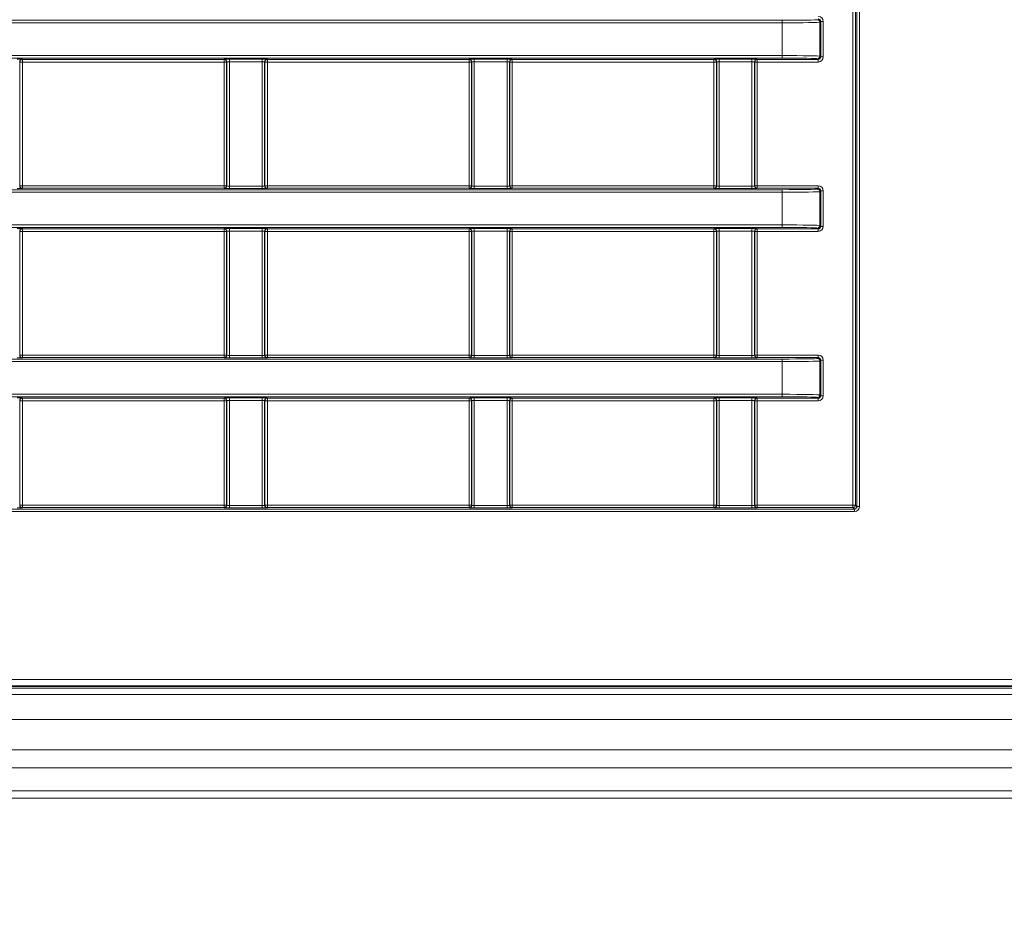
# Model space of a CAD drawing. Header units: millimetres. Extents: x 0 to 1118, y 0 to 864.
# Tile 294 of 390: x 927 to 946, y 381 to 399. Entities that reach past the tile are written whole.
import ezdxf

# ---------------------------------------------------------------- set-up
doc = ezdxf.new("R2010")
doc.units = ezdxf.units.MM
doc.styles.add('SLDTEXTSTYLE0', font='TXT', dxfattribs={"width": 0.605})
doc.dimstyles.new('SLDDIMSTYLE5', dxfattribs={"dimtxt": 3.175, "dimasz": 3.302, "dimexe": 0, "dimexo": 0.0625, "dimgap": 0.79375, "dimtad": 0, "dimtih": 1, "dimtoh": 1, "dimlfac": 4, "dimrnd": 1e-09, "dimzin": 4, "dimdsep": 46, "dimtxsty": 'SLDTEXTSTYLE0', "dimsah": 1, "dimcen": 0.09, "dimadec": 0, "dimazin": 1, "dimtfac": 1, "dimtofl": 0, "dimtmove": 0, "dimatfit": 3, "dimfxl": 1, "dimfrac": 2, "dimtolj": 1, "dimtzin": 12, "dimarcsym": 0})

# ---------------------------------------------------------------- blocks, each defined once
blk = doc.blocks.new('_D_19')
at = {"color": 7, "linetype": 'Continuous', "lineweight": 0}
for p, q in [((1014.794, 382.696), (1014.794, 344.453)), ((793.669, 358.501), (793.669, 344.453)), ((793.669, 346.053), (897.562, 346.053)), ((1014.794, 346.053), (910.902, 346.053))]:
    blk.add_line(p, q, dxfattribs=at)
for points in [[(793.669, 346.053), (796.971, 345.545), (796.971, 346.561)], [(1014.794, 346.053), (1011.492, 346.561), (1011.492, 345.545)]]:
    blk.add_solid(points, dxfattribs=at)
at = {"color": 7, "linetype": 'Continuous', "lineweight": 0, "insert": (897.562, 347.709), "char_height": 3.175, "attachment_point": 1, "style": 'SLDTEXTSTYLE0'}
blk.add_mtext('884.50', dxfattribs=at)

msp = doc.modelspace()

# ---------------------------------------------------------------- linework, layer by layer
at = {"color": 9, "linetype": 'Continuous', "lineweight": 0}
for p, q in [((943.5085, 389.1395), (943.5085, 451.5378)), ((943.5585, 451.5378), (943.5585, 389.1395)), ((943.4303, 389.1676), (943.4303, 451.5096)), ((943.4803, 451.5096), (943.4803, 389.1676)), ((910.9564, 398.8145), (942.0223, 398.8145)), ((942.0223, 398.8145), (942.0223, 398.7645)), ((942.0223, 398.7645), (910.9564, 398.7645)), ((942.0223, 398.1128), (942.0223, 398.7645)), ((942.7884, 398.7927), (942.7722, 398.7765)), ((942.7722, 398.7765), (942.7722, 398.1007)), ((942.7884, 398.0846), (942.7884, 398.7927)), ((942.8384, 398.7927), (942.7884, 398.7927)), ((942.8384, 398.7927), (942.8384, 398.0846)), ((910.9564, 398.1128), (942.0223, 398.1128)), ((942.0223, 398.0628), (910.9564, 398.0628)), ((926.8952, 398.0388), (926.8994, 398.0346)), ((926.8994, 398.0346), (930.9143, 398.0346)), ((926.8994, 398.0346), (926.8994, 397.9846)), ((930.9143, 398.0346), (930.9185, 398.0388)), ((930.9143, 398.0346), (930.9143, 397.9846)), ((931.0185, 398.0405), (931.6702, 398.0405)), ((931.0185, 398.0405), (931.0185, 397.9905)), ((931.6702, 398.0405), (931.6702, 397.9905)), ((931.7702, 398.0388), (931.7744, 398.0346)), ((931.7744, 398.0346), (935.7893, 398.0346)), ((931.7744, 398.0346), (931.7744, 397.9846)), ((935.7893, 398.0346), (935.7935, 398.0388)), ((935.7893, 398.0346), (935.7893, 397.9846)), ((935.8935, 398.0405), (936.5452, 398.0405)), ((935.8935, 398.0405), (935.8935, 397.9905)), ((936.5452, 398.0405), (936.5452, 397.9905)), ((936.6452, 398.0388), (936.6494, 398.0346)), ((936.6494, 398.0346), (940.6643, 398.0346)), ((936.6494, 398.0346), (936.6494, 397.9846)), ((940.6643, 398.0346), (940.6685, 398.0388)), ((940.6643, 398.0346), (940.6643, 397.9846)), ((940.7685, 398.0405), (941.4202, 398.0405)), ((940.7685, 398.0405), (940.7685, 397.9905)), ((941.4202, 398.0405), (941.4202, 397.9905)), ((941.5202, 398.0388), (941.5244, 398.0346)), ((941.5244, 398.0346), (942.7384, 398.0346)), ((941.5244, 397.9846), (941.5244, 398.0346)), ((942.0223, 398.1128), (942.0223, 398.0628)), ((942.7384, 398.0346), (942.7222, 398.0508)), ((942.7384, 397.9846), (942.7384, 398.0346)), ((942.7722, 398.1007), (942.7884, 398.0846)), ((942.8384, 398.0846), (942.7884, 398.0846)), ((926.8452, 397.9888), (926.8452, 395.5185)), ((926.8494, 397.9846), (926.8452, 397.9888)), ((926.8494, 395.5226), (926.8494, 397.9846)), ((926.8994, 397.9846), (926.8494, 397.9846)), ((930.9143, 397.9846), (926.8994, 397.9846)), ((926.8994, 397.9846), (926.8994, 395.5226)), ((930.9643, 397.9846), (930.9143, 397.9846)), ((930.9143, 395.5226), (930.9143, 397.9846)), ((930.9685, 397.9888), (930.9643, 397.9846)), ((930.9643, 397.9846), (930.9643, 395.5226)), ((930.9685, 395.5185), (930.9685, 397.9888)), ((931.6702, 397.9905), (931.0185, 397.9905)), ((931.0185, 397.9905), (931.0185, 395.5168)), ((931.6702, 395.5168), (931.6702, 397.9905)), ((931.7202, 397.9888), (931.7202, 395.5185)), ((931.7244, 397.9846), (931.7202, 397.9888)), ((931.7244, 395.5226), (931.7244, 397.9846)), ((931.7744, 397.9846), (931.7244, 397.9846)), ((935.7893, 397.9846), (931.7744, 397.9846)), ((931.7744, 397.9846), (931.7744, 395.5226)), ((935.8393, 397.9846), (935.7893, 397.9846)), ((935.7893, 395.5226), (935.7893, 397.9846)), ((935.8435, 397.9888), (935.8393, 397.9846)), ((935.8393, 397.9846), (935.8393, 395.5226)), ((935.8435, 395.5185), (935.8435, 397.9888)), ((936.5452, 397.9905), (935.8935, 397.9905)), ((935.8935, 397.9905), (935.8935, 395.5168)), ((936.5452, 395.5168), (936.5452, 397.9905)), ((936.5952, 397.9888), (936.5952, 395.5185)), ((936.5994, 397.9846), (936.5952, 397.9888)), ((936.5994, 395.5226), (936.5994, 397.9846)), ((936.6494, 397.9846), (936.5994, 397.9846)), ((940.6643, 397.9846), (936.6494, 397.9846)), ((936.6494, 397.9846), (936.6494, 395.5226)), ((940.7143, 397.9846), (940.6643, 397.9846)), ((940.6643, 395.5226), (940.6643, 397.9846)), ((940.7185, 397.9888), (940.7143, 397.9846)), ((940.7143, 397.9846), (940.7143, 395.5226)), ((940.7185, 395.5185), (940.7185, 397.9888)), ((941.4202, 397.9905), (940.7685, 397.9905)), ((940.7685, 397.9905), (940.7685, 395.5168)), ((941.4202, 395.5168), (941.4202, 397.9905)), ((941.4702, 397.9888), (941.4702, 395.5185)), ((941.4744, 397.9846), (941.4702, 397.9888)), ((941.4744, 395.5226), (941.4744, 397.9846)), ((941.5244, 397.9846), (941.4744, 397.9846)), ((942.7384, 397.9846), (941.5244, 397.9846)), ((941.5244, 397.9846), (941.5244, 395.5226)), ((926.8452, 395.5185), (926.8494, 395.5226)), ((926.8994, 395.5226), (926.8494, 395.5226)), ((926.8994, 395.5226), (930.9143, 395.5226)), ((926.8994, 395.5226), (926.8994, 395.4727)), ((930.9643, 395.5226), (930.9143, 395.5226)), ((930.9143, 395.5226), (930.9143, 395.4727)), ((930.9643, 395.5226), (930.9685, 395.5185)), ((931.0185, 395.5168), (931.0185, 395.4668)), ((931.0185, 395.5168), (931.6702, 395.5168)), ((931.6702, 395.5168), (931.6702, 395.4668)), ((931.7202, 395.5185), (931.7244, 395.5226)), ((931.7744, 395.5226), (931.7244, 395.5226)), ((931.7744, 395.5226), (935.7893, 395.5226)), ((931.7744, 395.5226), (931.7744, 395.4727)), ((935.8393, 395.5226), (935.7893, 395.5226)), ((935.7893, 395.5226), (935.7893, 395.4727)), ((935.8393, 395.5226), (935.8435, 395.5185)), ((935.8935, 395.5168), (935.8935, 395.4668)), ((935.8935, 395.5168), (936.5452, 395.5168)), ((936.5452, 395.5168), (936.5452, 395.4668)), ((936.5952, 395.5185), (936.5994, 395.5226)), ((936.6494, 395.5226), (936.5994, 395.5226)), ((936.6494, 395.5226), (940.6643, 395.5226)), ((936.6494, 395.5226), (936.6494, 395.4727)), ((940.6643, 395.5226), (940.6643, 395.4727)), ((940.7143, 395.5226), (940.6643, 395.5226)), ((940.7143, 395.5226), (940.7185, 395.5185)), ((940.7685, 395.5168), (940.7685, 395.4668)), ((940.7685, 395.5168), (941.4202, 395.5168)), ((941.4202, 395.5168), (941.4202, 395.4668)), ((941.4702, 395.5185), (941.4744, 395.5226)), ((941.5244, 395.5226), (941.4744, 395.5226)), ((941.5244, 395.5226), (942.7384, 395.5226)), ((941.5244, 395.5226), (941.5244, 395.4727)), ((942.7384, 395.5226), (942.7384, 395.4727)), ((910.9564, 395.4445), (942.0223, 395.4445)), ((942.0223, 395.3945), (910.9564, 395.3945)), ((926.8994, 395.4727), (926.8952, 395.4685)), ((930.9143, 395.4727), (926.8994, 395.4727)), ((930.9185, 395.4685), (930.9143, 395.4727)), ((931.6702, 395.4668), (931.0185, 395.4668)), ((931.7744, 395.4727), (931.7702, 395.4685)), ((935.7893, 395.4727), (931.7744, 395.4727)), ((935.7935, 395.4685), (935.7893, 395.4727)), ((936.5452, 395.4668), (935.8935, 395.4668)), ((936.6494, 395.4727), (936.6452, 395.4685)), ((940.6643, 395.4727), (936.6494, 395.4727)), ((940.6685, 395.4685), (940.6643, 395.4727)), ((941.4202, 395.4668), (940.7685, 395.4668)), ((941.5244, 395.4727), (941.5202, 395.4685)), ((942.7384, 395.4727), (941.5244, 395.4727)), ((942.0223, 395.4445), (942.0223, 395.3945)), ((942.0223, 394.7428), (942.0223, 395.3945)), ((942.7222, 395.4565), (942.7384, 395.4727)), ((942.7884, 395.4227), (942.7722, 395.4065)), ((942.7722, 395.4065), (942.7722, 394.7307)), ((942.7884, 394.7146), (942.7884, 395.4227)), ((942.8384, 395.4227), (942.7884, 395.4227)), ((942.8384, 395.4227), (942.8384, 394.7146)), ((910.9564, 394.7428), (942.0223, 394.7428)), ((942.0223, 394.6928), (910.9564, 394.6928)), ((942.0223, 394.7428), (942.0223, 394.6928)), ((942.7722, 394.7307), (942.7884, 394.7146)), ((942.8384, 394.7146), (942.7884, 394.7146)), ((926.8452, 394.6188), (926.8452, 392.1485)), ((926.8494, 394.6146), (926.8452, 394.6188)), ((926.8494, 392.1526), (926.8494, 394.6146)), ((926.8994, 394.6146), (926.8494, 394.6146)), ((926.8952, 394.6688), (926.8994, 394.6646)), ((926.8994, 394.6646), (930.9143, 394.6646)), ((926.8994, 394.6646), (926.8994, 394.6146)), ((930.9143, 394.6146), (926.8994, 394.6146)), ((926.8994, 394.6146), (926.8994, 392.1526)), ((930.9143, 394.6646), (930.9185, 394.6688)), ((930.9143, 394.6646), (930.9143, 394.6146)), ((930.9143, 392.1526), (930.9143, 394.6146)), ((930.9643, 394.6146), (930.9143, 394.6146)), ((930.9685, 394.6188), (930.9643, 394.6146)), ((930.9643, 394.6146), (930.9643, 392.1526)), ((930.9685, 392.1485), (930.9685, 394.6188)), ((931.0185, 394.6705), (931.6702, 394.6705)), ((931.0185, 394.6705), (931.0185, 394.6205)), ((931.6702, 394.6205), (931.0185, 394.6205)), ((931.0185, 394.6205), (931.0185, 392.1468)), ((931.6702, 394.6705), (931.6702, 394.6205)), ((931.6702, 392.1468), (931.6702, 394.6205)), ((931.7202, 394.6188), (931.7202, 392.1485)), ((931.7244, 394.6146), (931.7202, 394.6188)), ((931.7244, 392.1526), (931.7244, 394.6146)), ((931.7744, 394.6146), (931.7244, 394.6146)), ((931.7702, 394.6688), (931.7744, 394.6646)), ((931.7744, 394.6646), (935.7893, 394.6646)), ((931.7744, 394.6646), (931.7744, 394.6146)), ((935.7893, 394.6146), (931.7744, 394.6146)), ((931.7744, 394.6146), (931.7744, 392.1526)), ((935.7893, 394.6646), (935.7935, 394.6688)), ((935.7893, 394.6646), (935.7893, 394.6146)), ((935.7893, 392.1526), (935.7893, 394.6146)), ((935.8393, 394.6146), (935.7893, 394.6146)), ((935.8435, 394.6188), (935.8393, 394.6146)), ((935.8393, 394.6146), (935.8393, 392.1526)), ((935.8435, 392.1485), (935.8435, 394.6188)), ((935.8935, 394.6705), (936.5452, 394.6705)), ((935.8935, 394.6705), (935.8935, 394.6205)), ((936.5452, 394.6205), (935.8935, 394.6205)), ((935.8935, 394.6205), (935.8935, 392.1468)), ((936.5452, 394.6705), (936.5452, 394.6205)), ((936.5452, 392.1468), (936.5452, 394.6205)), ((936.5952, 394.6188), (936.5952, 392.1485)), ((936.5994, 394.6146), (936.5952, 394.6188)), ((936.5994, 392.1526), (936.5994, 394.6146)), ((936.6494, 394.6146), (936.5994, 394.6146)), ((936.6452, 394.6688), (936.6494, 394.6646)), ((936.6494, 394.6646), (940.6643, 394.6646)), ((936.6494, 394.6646), (936.6494, 394.6146)), ((940.6643, 394.6146), (936.6494, 394.6146)), ((936.6494, 394.6146), (936.6494, 392.1526)), ((940.6643, 394.6646), (940.6685, 394.6688)), ((940.6643, 394.6646), (940.6643, 394.6146)), ((940.6643, 392.1526), (940.6643, 394.6146)), ((940.7143, 394.6146), (940.6643, 394.6146)), ((940.7185, 394.6188), (940.7143, 394.6146)), ((940.7143, 394.6146), (940.7143, 392.1526)), ((940.7185, 392.1485), (940.7185, 394.6188)), ((940.7685, 394.6705), (941.4202, 394.6705)), ((940.7685, 394.6705), (940.7685, 394.6205)), ((941.4202, 394.6205), (940.7685, 394.6205)), ((940.7685, 394.6205), (940.7685, 392.1468)), ((941.4202, 394.6705), (941.4202, 394.6205)), ((941.4202, 392.1468), (941.4202, 394.6205)), ((941.4702, 394.6188), (941.4702, 392.1485)), ((941.4744, 394.6146), (941.4702, 394.6188)), ((941.4744, 392.1526), (941.4744, 394.6146)), ((941.5244, 394.6146), (941.4744, 394.6146)), ((941.5202, 394.6688), (941.5244, 394.6646)), ((941.5244, 394.6646), (942.7384, 394.6646)), ((941.5244, 394.6146), (941.5244, 394.6646)), ((942.7384, 394.6146), (941.5244, 394.6146)), ((941.5244, 394.6146), (941.5244, 392.1526)), ((942.7384, 394.6646), (942.7222, 394.6808)), ((942.7384, 394.6146), (942.7384, 394.6646)), ((926.8452, 392.1485), (926.8494, 392.1526)), ((926.8994, 392.1526), (926.8494, 392.1526)), ((926.8994, 392.1526), (930.9143, 392.1526)), ((926.8994, 392.1526), (926.8994, 392.1027)), ((930.9643, 392.1526), (930.9143, 392.1526)), ((930.9143, 392.1526), (930.9143, 392.1027)), ((930.9643, 392.1526), (930.9685, 392.1485)), ((931.0185, 392.1468), (931.0185, 392.0968)), ((931.0185, 392.1468), (931.6702, 392.1468)), ((931.6702, 392.1468), (931.6702, 392.0968)), ((931.7202, 392.1485), (931.7244, 392.1526)), ((931.7744, 392.1526), (931.7244, 392.1526)), ((931.7744, 392.1526), (935.7893, 392.1526)), ((931.7744, 392.1526), (931.7744, 392.1027)), ((935.7893, 392.1526), (935.7893, 392.1027)), ((935.8393, 392.1526), (935.7893, 392.1526)), ((935.8393, 392.1526), (935.8435, 392.1485)), ((935.8935, 392.1468), (935.8935, 392.0968)), ((935.8935, 392.1468), (936.5452, 392.1468)), ((936.5452, 392.1468), (936.5452, 392.0968)), ((936.5952, 392.1485), (936.5994, 392.1526)), ((936.6494, 392.1526), (936.5994, 392.1526)), ((936.6494, 392.1526), (940.6643, 392.1526)), ((936.6494, 392.1526), (936.6494, 392.1027)), ((940.6643, 392.1526), (940.6643, 392.1027)), ((940.7143, 392.1526), (940.6643, 392.1526)), ((940.7143, 392.1526), (940.7185, 392.1485)), ((940.7685, 392.1468), (940.7685, 392.0968)), ((940.7685, 392.1468), (941.4202, 392.1468)), ((941.4202, 392.1468), (941.4202, 392.0968)), ((941.4702, 392.1485), (941.4744, 392.1526)), ((941.5244, 392.1526), (941.4744, 392.1526)), ((941.5244, 392.1526), (942.7384, 392.1526)), ((941.5244, 392.1526), (941.5244, 392.1027)), ((942.7384, 392.1526), (942.7384, 392.1027)), ((910.9564, 392.0745), (942.0223, 392.0745)), ((942.0223, 392.0245), (910.9564, 392.0245)), ((926.8994, 392.1027), (926.8952, 392.0985)), ((930.9143, 392.1027), (926.8994, 392.1027)), ((930.9185, 392.0985), (930.9143, 392.1027)), ((931.6702, 392.0968), (931.0185, 392.0968)), ((931.7744, 392.1027), (931.7702, 392.0985)), ((935.7893, 392.1027), (931.7744, 392.1027)), ((935.7935, 392.0985), (935.7893, 392.1027)), ((936.5452, 392.0968), (935.8935, 392.0968)), ((936.6494, 392.1027), (936.6452, 392.0985)), ((940.6643, 392.1027), (936.6494, 392.1027)), ((940.6685, 392.0985), (940.6643, 392.1027)), ((941.4202, 392.0968), (940.7685, 392.0968)), ((941.5244, 392.1027), (941.5202, 392.0985)), ((942.7384, 392.1027), (941.5244, 392.1027)), ((942.0223, 392.0745), (942.0223, 392.0245)), ((942.0223, 391.3728), (942.0223, 392.0245)), ((942.7222, 392.0865), (942.7384, 392.1027)), ((942.7884, 392.0527), (942.7722, 392.0365)), ((942.7722, 392.0365), (942.7722, 391.3607)), ((942.7884, 391.3446), (942.7884, 392.0527)), ((942.8384, 392.0527), (942.7884, 392.0527)), ((942.8384, 392.0527), (942.8384, 391.3446)), ((910.9564, 391.3728), (942.0223, 391.3728)), ((942.0223, 391.3728), (942.0223, 391.3228)), ((942.7722, 391.3607), (942.7884, 391.3446)), ((942.0223, 391.3228), (910.9564, 391.3228)), ((926.8452, 391.2488), (926.8452, 389.1635)), ((926.8494, 391.2446), (926.8452, 391.2488)), ((926.8494, 389.1676), (926.8494, 391.2446)), ((926.8494, 391.2446), (926.8994, 391.2446)), ((926.8952, 391.2988), (926.8994, 391.2946)), ((926.8994, 391.2946), (930.9143, 391.2946)), ((926.8994, 391.2946), (926.8994, 391.2446)), ((930.9143, 391.2446), (926.8994, 391.2446)), ((926.8994, 391.2446), (926.8994, 389.1676)), ((930.9143, 391.2946), (930.9185, 391.2988)), ((930.9143, 391.2946), (930.9143, 391.2446)), ((930.9143, 391.2446), (930.9643, 391.2446)), ((930.9143, 389.1676), (930.9143, 391.2446)), ((930.9685, 391.2488), (930.9643, 391.2446)), ((930.9643, 391.2446), (930.9643, 389.1676)), ((930.9685, 389.1635), (930.9685, 391.2488)), ((931.0185, 391.3005), (931.6702, 391.3005)), ((931.0185, 391.3005), (931.0185, 391.2505)), ((931.6702, 391.2505), (931.0185, 391.2505)), ((931.0185, 391.2505), (931.0185, 389.1618)), ((931.6702, 391.3005), (931.6702, 391.2505)), ((931.6702, 389.1618), (931.6702, 391.2505)), ((931.7202, 391.2488), (931.7202, 389.1635)), ((931.7244, 391.2446), (931.7202, 391.2488)), ((931.7244, 389.1676), (931.7244, 391.2446)), ((931.7244, 391.2446), (931.7744, 391.2446)), ((931.7702, 391.2988), (931.7744, 391.2946)), ((931.7744, 391.2946), (935.7893, 391.2946)), ((931.7744, 391.2946), (931.7744, 391.2446)), ((935.7893, 391.2446), (931.7744, 391.2446)), ((931.7744, 391.2446), (931.7744, 389.1676)), ((935.7893, 391.2946), (935.7935, 391.2988)), ((935.7893, 391.2946), (935.7893, 391.2446)), ((935.7893, 391.2446), (935.8393, 391.2446)), ((935.7893, 389.1676), (935.7893, 391.2446)), ((935.8435, 391.2488), (935.8393, 391.2446)), ((935.8393, 391.2446), (935.8393, 389.1676)), ((935.8435, 389.1635), (935.8435, 391.2488)), ((935.8935, 391.3005), (936.5452, 391.3005)), ((935.8935, 391.3005), (935.8935, 391.2505)), ((936.5452, 391.2505), (935.8935, 391.2505)), ((935.8935, 391.2505), (935.8935, 389.1618)), ((936.5452, 391.3005), (936.5452, 391.2505)), ((936.5452, 389.1618), (936.5452, 391.2505)), ((936.5952, 391.2488), (936.5952, 389.1635)), ((936.5994, 391.2446), (936.5952, 391.2488)), ((936.5994, 389.1676), (936.5994, 391.2446)), ((936.5994, 391.2446), (936.6494, 391.2446)), ((936.6452, 391.2988), (936.6494, 391.2946)), ((936.6494, 391.2946), (940.6643, 391.2946)), ((936.6494, 391.2946), (936.6494, 391.2446)), ((940.6643, 391.2446), (936.6494, 391.2446)), ((936.6494, 391.2446), (936.6494, 389.1676)), ((940.6643, 391.2946), (940.6685, 391.2988)), ((940.6643, 391.2946), (940.6643, 391.2446)), ((940.6643, 391.2446), (940.7143, 391.2446)), ((940.6643, 389.1676), (940.6643, 391.2446)), ((940.7185, 391.2488), (940.7143, 391.2446)), ((940.7143, 391.2446), (940.7143, 389.1676)), ((940.7185, 389.1635), (940.7185, 391.2488)), ((940.7685, 391.3005), (941.4202, 391.3005)), ((940.7685, 391.2505), (940.7685, 391.3005)), ((941.4202, 391.2505), (940.7685, 391.2505)), ((940.7685, 391.2505), (940.7685, 389.1618)), ((941.4202, 391.2505), (941.4202, 391.3005)), ((941.4202, 389.1618), (941.4202, 391.2505)), ((941.4702, 391.2488), (941.4702, 389.1635)), ((941.4744, 391.2446), (941.4702, 391.2488)), ((941.4744, 389.1676), (941.4744, 391.2446)), ((941.4744, 391.2446), (941.5244, 391.2446)), ((941.5202, 391.2988), (941.5244, 391.2946)), ((941.5244, 391.2946), (942.7384, 391.2946)), ((941.5244, 391.2446), (941.5244, 391.2946)), ((942.7384, 391.2446), (941.5244, 391.2446)), ((941.5244, 391.2446), (941.5244, 389.1676)), ((942.7384, 391.2946), (942.7222, 391.3108)), ((942.7384, 391.2446), (942.7384, 391.2946)), ((942.8384, 391.3446), (942.7884, 391.3446)), ((909.5202, 389.0895), (943.4585, 389.0895)), ((943.4585, 389.0395), (909.5202, 389.0395)), ((926.8452, 389.1635), (926.8494, 389.1676)), ((926.8494, 389.1676), (926.8994, 389.1676)), ((926.8994, 389.1177), (926.8952, 389.1135)), ((926.8994, 389.1676), (930.9143, 389.1676)), ((926.8994, 389.1676), (926.8994, 389.1177)), ((930.9143, 389.1177), (926.8994, 389.1177)), ((930.9143, 389.1676), (930.9143, 389.1177)), ((930.9143, 389.1676), (930.9643, 389.1676)), ((930.9185, 389.1135), (930.9143, 389.1177)), ((930.9643, 389.1676), (930.9685, 389.1635)), ((931.0185, 389.1618), (931.0185, 389.1118)), ((931.0185, 389.1618), (931.6702, 389.1618)), ((931.6702, 389.1118), (931.0185, 389.1118)), ((931.6702, 389.1618), (931.6702, 389.1118)), ((931.7202, 389.1635), (931.7244, 389.1676)), ((931.7244, 389.1676), (931.7744, 389.1676)), ((931.7744, 389.1177), (931.7702, 389.1135)), ((931.7744, 389.1676), (935.7893, 389.1676)), ((931.7744, 389.1676), (931.7744, 389.1177)), ((935.7893, 389.1177), (931.7744, 389.1177)), ((935.7893, 389.1676), (935.7893, 389.1177)), ((935.7893, 389.1676), (935.8393, 389.1676)), ((935.7935, 389.1135), (935.7893, 389.1177)), ((935.8393, 389.1676), (935.8435, 389.1635)), ((935.8935, 389.1618), (935.8935, 389.1118)), ((935.8935, 389.1618), (936.5452, 389.1618)), ((936.5452, 389.1118), (935.8935, 389.1118)), ((936.5452, 389.1618), (936.5452, 389.1118)), ((936.5952, 389.1635), (936.5994, 389.1676)), ((936.5994, 389.1676), (936.6494, 389.1676)), ((936.6494, 389.1177), (936.6452, 389.1135)), ((936.6494, 389.1676), (940.6643, 389.1676)), ((936.6494, 389.1676), (936.6494, 389.1177)), ((940.6643, 389.1177), (936.6494, 389.1177)), ((940.6643, 389.1676), (940.7143, 389.1676)), ((940.6643, 389.1676), (940.6643, 389.1177)), ((940.6685, 389.1135), (940.6643, 389.1177)), ((940.7143, 389.1676), (940.7185, 389.1635)), ((940.7685, 389.1118), (940.7685, 389.1618)), ((940.7685, 389.1618), (941.4202, 389.1618)), ((941.4202, 389.1118), (940.7685, 389.1118)), ((941.4202, 389.1118), (941.4202, 389.1618)), ((941.4702, 389.1635), (941.4744, 389.1676)), ((941.4744, 389.1676), (941.5244, 389.1676)), ((941.5244, 389.1177), (941.5202, 389.1135)), ((941.5244, 389.1177), (941.5244, 389.1676)), ((941.5244, 389.1676), (943.4303, 389.1676)), ((943.4303, 389.1177), (941.5244, 389.1177)), ((943.4303, 389.1177), (943.4303, 389.1676)), ((943.4803, 389.1676), (943.4303, 389.1676)), ((943.4585, 389.0895), (943.4303, 389.1177)), ((943.4585, 389.0395), (943.4585, 389.0895)), ((943.4803, 389.1676), (943.5085, 389.1395)), ((943.5085, 389.1395), (943.5585, 389.1395)), ((797.6815, 385.699), (1003.4072, 385.699)), ((1003.4072, 385.574), (797.6815, 385.574)), ((798.4569, 385.5261), (1002.6319, 385.5261)), ((798.4569, 384.9011), (1002.6319, 384.9011)), ((798.4569, 384.2957), (1002.6319, 384.2957)), ((798.4569, 383.9422), (1002.6319, 383.9422)), ((798.4569, 383.4851), (1002.6319, 383.4851))]:
    msp.add_line(p, q, dxfattribs=at)
at = {"color": 7, "linetype": 'Continuous', "lineweight": 15}
for p, q in [((1003.4144, 385.5565), (797.6743, 385.5565)), ((798.4569, 385.4011), (1002.6319, 385.4011)), ((798.4569, 383.3386), (1002.6319, 383.3386))]:
    msp.add_line(p, q, dxfattribs=at)
at = {"color": 9, "linetype": 'Continuous', "lineweight": 0}
for centre, start, end in [((942.7222, 398.7765), 0.02044, 89.97956), ((926.8952, 397.9888), 90.02044, 179.97956), ((926.8994, 397.9846), 90.02044, 179.97956), ((930.9143, 397.9846), 0.02044, 89.97956), ((930.9185, 397.9888), 0.02044, 89.97956), ((931.7702, 397.9888), 90.02044, 179.97956), ((931.7744, 397.9846), 90.02044, 179.97956), ((935.7893, 397.9846), 0.02044, 89.97956), ((935.7935, 397.9888), 0.02044, 89.97956), ((936.6452, 397.9888), 90.02044, 179.97956), ((936.6494, 397.9846), 90.02044, 179.97956), ((940.6643, 397.9846), 0.02044, 89.97956), ((940.6685, 397.9888), 0.02044, 89.97956), ((941.5202, 397.9888), 90.02044, 179.97956), ((941.5244, 397.9846), 90.02044, 179.97956), ((942.7222, 398.1008), 270.02044, 359.97956), ((926.8952, 395.5185), 180.02044, 269.97956), ((926.8994, 395.5227), 180.02044, 269.97956), ((930.9143, 395.5227), 270.02044, 359.97956), ((930.9185, 395.5185), 270.02044, 359.97956), ((931.7702, 395.5185), 180.02044, 269.97956), ((931.7744, 395.5227), 180.02044, 269.97956), ((935.7893, 395.5227), 270.02044, 359.97956), ((935.7935, 395.5185), 270.02044, 359.97956), ((936.6452, 395.5185), 180.02044, 269.97956), ((936.6494, 395.5227), 180.02044, 269.97956), ((940.6643, 395.5227), 270.02044, 359.97956), ((940.6685, 395.5185), 270.02044, 359.97956), ((941.5202, 395.5185), 180.02044, 269.97956), ((941.5244, 395.5227), 180.02044, 269.97956), ((942.7222, 395.4065), 0.02044, 89.97956), ((942.7222, 394.7308), 270.02044, 359.97956), ((926.8952, 394.6188), 90.02044, 179.97956), ((926.8994, 394.6146), 90.02044, 179.97956), ((930.9143, 394.6146), 0.02044, 89.97956), ((930.9185, 394.6188), 0.02044, 89.97956), ((931.7702, 394.6188), 90.02044, 179.97956), ((931.7744, 394.6146), 90.02044, 179.97956), ((935.7893, 394.6146), 0.02044, 89.97956), ((935.7935, 394.6188), 0.02044, 89.97956), ((936.6452, 394.6188), 90.02044, 179.97956), ((936.6494, 394.6146), 90.02044, 179.97956), ((940.6643, 394.6146), 0.02044, 89.97956), ((940.6685, 394.6188), 0.02044, 89.97956), ((941.5202, 394.6188), 90.02044, 179.97956), ((941.5244, 394.6146), 90.02044, 179.97956), ((926.8952, 392.1485), 180.02044, 269.97956), ((926.8994, 392.1527), 180.02044, 269.97956), ((930.9143, 392.1527), 270.02044, 359.97956), ((930.9185, 392.1485), 270.02044, 359.97956), ((931.7702, 392.1485), 180.02044, 269.97956), ((931.7744, 392.1527), 180.02044, 269.97956), ((935.7893, 392.1527), 270.02044, 359.97956), ((935.7935, 392.1485), 270.02044, 359.97956), ((936.6452, 392.1485), 180.02044, 269.97956), ((936.6494, 392.1527), 180.02044, 269.97956), ((940.6643, 392.1527), 270.02044, 359.97956), ((940.6685, 392.1485), 270.02044, 359.97956), ((941.5202, 392.1485), 180.02044, 269.97956), ((941.5244, 392.1527), 180.02044, 269.97956), ((942.7222, 392.0365), 0.02044, 89.97956), ((942.7222, 391.3608), 270.02044, 359.97956), ((926.8952, 391.2488), 90.02044, 179.97956), ((926.8994, 391.2446), 90.02044, 179.97956), ((930.9143, 391.2446), 0.02044, 89.97956), ((930.9185, 391.2488), 0.02044, 89.97956), ((931.7702, 391.2488), 90.02044, 179.97956), ((931.7744, 391.2446), 90.02044, 179.97956), ((935.7893, 391.2446), 0.02044, 89.97956), ((935.7935, 391.2488), 0.02044, 89.97956), ((936.6452, 391.2488), 90.02044, 179.97956), ((936.6494, 391.2446), 90.02044, 179.97956), ((940.6643, 391.2446), 0.02044, 89.97956), ((940.6685, 391.2488), 0.02044, 89.97956), ((941.5202, 391.2488), 90.02044, 179.97956), ((941.5244, 391.2446), 90.02044, 179.97956), ((926.8952, 389.1635), 180.02044, 269.97956), ((926.8994, 389.1677), 180.02044, 269.97956), ((930.9143, 389.1677), 270.02044, 359.97956), ((930.9185, 389.1635), 270.02044, 359.97956), ((931.7702, 389.1635), 180.02044, 269.97956), ((931.7744, 389.1677), 180.02044, 269.97956), ((935.7893, 389.1677), 270.02044, 359.97956), ((935.7935, 389.1635), 270.02044, 359.97956), ((936.6452, 389.1635), 180.02044, 269.97956), ((936.6494, 389.1677), 180.02044, 269.97956), ((940.6643, 389.1677), 270.02044, 359.97956), ((940.6685, 389.1635), 270.02044, 359.97956), ((941.5202, 389.1635), 180.02044, 269.97956), ((941.5244, 389.1677), 180.02044, 269.97956), ((943.4303, 389.1677), 270.02044, 359.97956)]:
    msp.add_arc(centre, 0.05, start, end, dxfattribs=at)
for centre, major_axis, ratio, start_param, end_param in [((942.0223, 398.8267), (0.7, 0), 0.0174551, 4.712389, 6.265732), ((942.7384, 398.7926), (-0.0707, -0.0707), 0.9996955, 2.3563468, 3.9268385), ((942.7384, 398.7926), (0.0354, 0.0354), 0.999087, 5.4979394, 7.0684312), ((942.0223, 398.7767), (0.75, 0), 0.0162914, 4.712389, 6.265732), ((926.7952, 398.0387), (0.1, 0), 0.0174551, 0.0174533, 1.5707963), ((931.0185, 398.0387), (0.1, 0), 0.0174551, 1.5707963, 3.1241394), ((931.6702, 398.0387), (0.1, 0), 0.0174551, 0.0174533, 1.5707963), ((935.8935, 398.0387), (0.1, 0), 0.0174551, 1.5707963, 3.1241394), ((936.5452, 398.0387), (0.1, 0), 0.0174551, 0.0174533, 1.5707963), ((940.7685, 398.0387), (0.1, 0), 0.0174551, 1.5707963, 3.1241394), ((941.4202, 398.0387), (0.1, 0), 0.0174551, 0.0174533, 1.5707963), ((942.0223, 398.1005), (0.75, 0), 0.0162914, 0.0174533, 1.5707963), ((942.0223, 398.0505), (0.7, 0), 0.0174551, 0.0174533, 1.5707963), ((942.7384, 398.0846), (0.0354, -0.0354), 0.999087, 5.4979394, 7.0684312), ((942.7384, 398.0846), (-0.0707, 0.0707), 0.9996955, 2.3563468, 3.9268385), ((931.0185, 397.9887), (0.05, 0), 0.0349101, 1.5707963, 3.1241394), ((931.6702, 397.9887), (0.05, 0), 0.0349101, 0.0174533, 1.5707963), ((935.8935, 397.9887), (0.05, 0), 0.0349101, 1.5707963, 3.1241394), ((936.5452, 397.9887), (0.05, 0), 0.0349101, 0.0174533, 1.5707963), ((940.7685, 397.9887), (0.05, 0), 0.0349101, 1.5707963, 3.1241394), ((941.4202, 397.9887), (0.05, 0), 0.0349101, 0.0174533, 1.5707963), ((931.0185, 395.5185), (0.05, 0), 0.0349101, 3.1590459, 4.712389), ((931.6702, 395.5185), (0.05, 0), 0.0349101, 4.712389, 6.265732), ((935.8935, 395.5185), (0.05, 0), 0.0349101, 3.1590459, 4.712389), ((936.5452, 395.5185), (0.05, 0), 0.0349101, 4.712389, 6.265732), ((940.7685, 395.5185), (0.05, 0), 0.0349101, 3.1590459, 4.712389), ((941.4202, 395.5185), (0.05, 0), 0.0349101, 4.712389, 6.265732), ((942.7384, 395.4226), (-0.0707, -0.0707), 0.9996955, 2.3563468, 3.9268385), ((926.7952, 395.4685), (0.1, 0), 0.0174551, 4.712389, 6.265732), ((931.0185, 395.4685), (0.1, 0), 0.0174551, 3.1590459, 4.712389), ((931.6702, 395.4685), (0.1, 0), 0.0174551, 4.712389, 6.265732), ((935.8935, 395.4685), (0.1, 0), 0.0174551, 3.1590459, 4.712389), ((936.5452, 395.4685), (0.1, 0), 0.0174551, 4.712389, 6.265732), ((940.7685, 395.4685), (0.1, 0), 0.0174551, 3.1590459, 4.712389), ((941.4202, 395.4685), (0.1, 0), 0.0174551, 4.712389, 6.265732), ((942.0223, 395.4567), (0.7, 0), 0.0174551, 4.712389, 6.265732), ((942.0223, 395.4067), (0.75, 0), 0.0162914, 4.712389, 6.265732), ((942.7384, 395.4226), (0.0354, 0.0354), 0.999087, 5.4979394, 7.0684312), ((942.0223, 394.7305), (0.75, 0), 0.0162914, 0.0174533, 1.5707963), ((942.0223, 394.6805), (0.7, 0), 0.0174551, 0.0174533, 1.5707963), ((942.7384, 394.7146), (0.0354, -0.0354), 0.999087, 5.4979394, 7.0684312), ((942.7384, 394.7146), (-0.0707, 0.0707), 0.9996955, 2.3563468, 3.9268385), ((926.7952, 394.6687), (0.1, 0), 0.0174551, 0.0174533, 1.5707963), ((931.0185, 394.6687), (0.1, 0), 0.0174551, 1.5707963, 3.1241394), ((931.0185, 394.6187), (0.05, 0), 0.0349101, 1.5707963, 3.1241394), ((931.6702, 394.6687), (0.1, 0), 0.0174551, 0.0174533, 1.5707963), ((931.6702, 394.6187), (0.05, 0), 0.0349101, 0.0174533, 1.5707963), ((935.8935, 394.6687), (0.1, 0), 0.0174551, 1.5707963, 3.1241394), ((935.8935, 394.6187), (0.05, 0), 0.0349101, 1.5707963, 3.1241394), ((936.5452, 394.6687), (0.1, 0), 0.0174551, 0.0174533, 1.5707963), ((936.5452, 394.6187), (0.05, 0), 0.0349101, 0.0174533, 1.5707963), ((940.7685, 394.6687), (0.1, 0), 0.0174551, 1.5707963, 3.1241394), ((940.7685, 394.6187), (0.05, 0), 0.0349101, 1.5707963, 3.1241394), ((941.4202, 394.6687), (0.1, 0), 0.0174551, 0.0174533, 1.5707963), ((941.4202, 394.6187), (0.05, 0), 0.0349101, 0.0174533, 1.5707963), ((931.0185, 392.1485), (0.05, 0), 0.0349101, 3.1590459, 4.712389), ((931.6702, 392.1485), (0.05, 0), 0.0349101, 4.712389, 6.265732), ((935.8935, 392.1485), (0.05, 0), 0.0349101, 3.1590459, 4.712389), ((936.5452, 392.1485), (0.05, 0), 0.0349101, 4.712389, 6.265732), ((940.7685, 392.1485), (0.05, 0), 0.0349101, 3.1590459, 4.712389), ((941.4202, 392.1485), (0.05, 0), 0.0349101, 4.712389, 6.265732), ((942.7384, 392.0526), (-0.0707, -0.0707), 0.9996955, 2.3563468, 3.9268385), ((926.7952, 392.0985), (0.1, 0), 0.0174551, 4.712389, 6.265732), ((931.0185, 392.0985), (0.1, 0), 0.0174551, 3.1590459, 4.712389), ((931.6702, 392.0985), (0.1, 0), 0.0174551, 4.712389, 6.265732), ((935.8935, 392.0985), (0.1, 0), 0.0174551, 3.1590459, 4.712389), ((936.5452, 392.0985), (0.1, 0), 0.0174551, 4.712389, 6.265732), ((940.7685, 392.0985), (0.1, 0), 0.0174551, 3.1590459, 4.712389), ((941.4202, 392.0985), (0.1, 0), 0.0174551, 4.712389, 6.265732), ((942.0223, 392.0867), (0.7, 0), 0.0174551, 4.712389, 6.265732), ((942.0223, 392.0367), (0.75, 0), 0.0162914, 4.712389, 6.265732), ((942.7384, 392.0526), (0.0354, 0.0354), 0.999087, 5.4979394, 7.0684312), ((942.0223, 391.3605), (0.75, 0), 0.0162914, 0.0174533, 1.5707963), ((926.7952, 391.2987), (0.1, 0), 0.0174551, 0.0174533, 1.5707963), ((931.0185, 391.2987), (0.1, 0), 0.0174551, 1.5707963, 3.1241394), ((931.0185, 391.2487), (0.05, 0), 0.0349101, 1.5707963, 3.1241394), ((931.6702, 391.2987), (0.1, 0), 0.0174551, 0.0174533, 1.5707963), ((931.6702, 391.2487), (0.05, 0), 0.0349101, 0.0174533, 1.5707963), ((935.8935, 391.2987), (0.1, 0), 0.0174551, 1.5707963, 3.1241394), ((935.8935, 391.2487), (0.05, 0), 0.0349101, 1.5707963, 3.1241394), ((936.5452, 391.2987), (0.1, 0), 0.0174551, 0.0174533, 1.5707963), ((936.5452, 391.2487), (0.05, 0), 0.0349101, 0.0174533, 1.5707963), ((940.7685, 391.2987), (0.1, 0), 0.0174551, 1.5707963, 3.1241394), ((940.7685, 391.2487), (0.05, 0), 0.0349101, 1.5707963, 3.1241394), ((941.4202, 391.2987), (0.1, 0), 0.0174551, 0.0174533, 1.5707963), ((941.4202, 391.2487), (0.05, 0), 0.0349101, 0.0174533, 1.5707963), ((942.0223, 391.3105), (0.7, 0), 0.0174551, 0.0174533, 1.5707963), ((942.7384, 391.3446), (0.0354, -0.0354), 0.999087, 5.4979394, 7.0684312), ((942.7384, 391.3446), (-0.0707, 0.0707), 0.9996955, 2.3563468, 3.9268385), ((926.7952, 389.1135), (0.1, 0), 0.0174551, 4.712389, 6.265732), ((931.0185, 389.1135), (0.1, 0), 0.0174551, 3.1590459, 4.712389), ((931.0185, 389.1635), (0.05, 0), 0.0349101, 3.1590459, 4.712389), ((931.6702, 389.1635), (0.05, 0), 0.0349101, 4.712389, 6.265732), ((931.6702, 389.1135), (0.1, 0), 0.0174551, 4.712389, 6.265732), ((935.8935, 389.1135), (0.1, 0), 0.0174551, 3.1590459, 4.712389), ((935.8935, 389.1635), (0.05, 0), 0.0349101, 3.1590459, 4.712389), ((936.5452, 389.1635), (0.05, 0), 0.0349101, 4.712389, 6.265732), ((936.5452, 389.1135), (0.1, 0), 0.0174551, 4.712389, 6.265732), ((940.7685, 389.1135), (0.1, 0), 0.0174551, 3.1590459, 4.712389), ((940.7685, 389.1635), (0.05, 0), 0.0349101, 3.1590459, 4.712389), ((941.4202, 389.1635), (0.05, 0), 0.0349101, 4.712389, 6.265732), ((941.4202, 389.1135), (0.1, 0), 0.0174551, 4.712389, 6.265732), ((943.4585, 389.1395), (-0.0707, 0.0707), 0.9996955, 2.3563468, 3.9268385), ((943.4585, 389.1395), (0.0354, -0.0354), 0.999087, 5.4979394, 7.0684312)]:
    msp.add_ellipse(centre, major_axis=major_axis, ratio=ratio, start_param=start_param, end_param=end_param, dxfattribs=at)

# ---------------------------------------------------------------- dimensions: what is measured, and where the dimension line sits
at = {"color": 7, "linetype": 'Continuous', "lineweight": 0}
dim = msp.add_linear_dim(base=(1014.7944, 346.053), p1=(793.6694, 360.1008), p2=(1014.7944, 384.2958), dimstyle='SLDDIMSTYLE5', dxfattribs=at)
dim.commit()
dim.dimension.update_dxf_attribs({"geometry": '_D_19', "text_midpoint": (904.2319, 346.053), "dimtype": 160})

doc.saveas('drawing.dxf')
